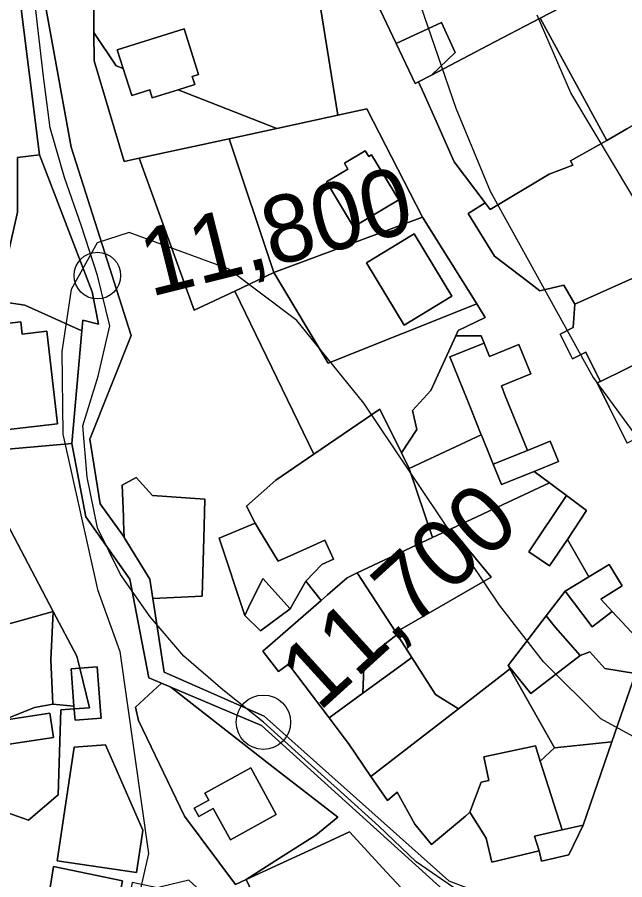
# Model space of a CAD drawing. Extents: x -510989 to -501240, y -1184665 to -1176098.
# Drawn here: x -509563.3 to -509446, y -1179177.1 to -1179010.4 of the extents above; entities that cross this region are included whole.
import ezdxf

# ---------------------------------------------------------------- set-up
doc = ezdxf.new("R2010")
doc.units = 0
for name, color, linetype in [('NAVRH_rozvodnice', 7, 'Continuous'), ('ostatni_plocha_x_jina_plocha', 7, 'Continuous'), ('ostatni_plocha_x_ostatni_komunikace', 7, 'Continuous'), ('ostatni_plocha_x_zelen', 7, 'Continuous'), ('trasovani_toku', 7, 'Continuous'), ('vodni_plocha_x_vodni_tok_v_koryte_umelem', 7, 'Continuous'), ('vrstevnice_01', 7, 'Continuous'), ('vrstevnice_02', 7, 'Continuous'), ('zahrada', 7, 'Continuous'), ('zastavena_plocha_a_nadvori', 7, 'Continuous')]:
    doc.layers.add(name, color=color, linetype=linetype)

msp = doc.modelspace()

# ---------------------------------------------------------------- linework, layer by layer
at = {"layer": 'NAVRH_rozvodnice'}
msp.add_arc((-508714.16, -1179924.02), 1034.22, 130.53487, 135.81526, dxfattribs=at)
at = {"layer": 'ostatni_plocha_x_jina_plocha'}
for points in [[(-509548.51, -1179013.37), (-509544.21, -1179019.78), (-509542.88, -1179020.3), (-509541.23, -1179025.52), (-509537.75, -1179024.42), (-509537.26, -1179026), (-509532.28, -1179024.44), (-509513.2, -1179031.89), (-509522.39, -1179033.89), (-509539.81, -1179037.66), (-509542.66, -1179038.28), (-509548.49, -1179018.81)], [(-509539.81, -1179037.66), (-509522.39, -1179033.89), (-509513.77, -1179059.75), (-509521.32, -1179063.33), (-509529.13, -1179067.04)], [(-509513.77, -1179059.75), (-509485.05, -1179049.07), (-509474.59, -1179065.81), (-509503.27, -1179077.26)], [(-509495.9, -1179057.87), (-509488.59, -1179069.9), (-509479.37, -1179064.29), (-509486.68, -1179052.26)], [(-509452.92, -1179118.52), (-509449.02, -1179116.14), (-509446.47, -1179120.3), (-509450.64, -1179122.85), (-509448.41, -1179125.27), (-509452.28, -1179128.19), (-509454.07, -1179125.83), (-509457.48, -1179121.32)], [(-509551.25, -1179136.22), (-509547.88, -1179135.96), (-509547.23, -1179144.47), (-509547.12, -1179145.88), (-509552.17, -1179146.26), (-509552.27, -1179144.99), (-509552.34, -1179144.06), (-509549.37, -1179143.84)], [(-509552.93, -1179136.35), (-509551.25, -1179136.22), (-509549.37, -1179143.84), (-509552.34, -1179144.06), (-509552.38, -1179143.55)]]:
    msp.add_lwpolyline(points, close=True, dxfattribs=at)
at = {"layer": 'ostatni_plocha_x_ostatni_komunikace'}
for points in [[(-509479.97, -1179177.27), (-509515.64, -1179145.47), (-509534.95, -1179136.99), (-509537.14, -1179122.75), (-509527.62, -1179122.26), (-509527.26, -1179108.78), (-509527.11, -1179103.52), (-509537.21, -1179102.86), (-509540.35, -1179099.34), (-509543.09, -1179100.86), (-509542.84, -1179106.92), (-509542.8, -1179107.83), (-509542.67, -1179110.93), (-509542.81, -1179110.7), (-509547.32, -1179104.43), (-509549.33, -1179091.97), (-509541.34, -1179071.93), (-509552.95, -1179035.53), (-509561.55, -1178987.93)], [(-509564.96, -1178989.69), (-509559.03, -1179036.98), (-509563.29, -1179037.52), (-509563.31, -1179048.06), (-509567.18, -1179065.28)], [(-509548.58, -1178996.9), (-509548.51, -1179013.37), (-509548.49, -1179018.81), (-509542.66, -1179038.28), (-509539.81, -1179037.66), (-509529.13, -1179067.04), (-509521.32, -1179063.33), (-509506.03, -1179094.86), (-509513.38, -1179099.89), (-509519.04, -1179104.92), (-509517.36, -1179108.18), (-509524.31, -1179111.09), (-509519.39, -1179126.03), (-509516.32, -1179129), (-509510.64, -1179124.71), (-509507.58, -1179119.41), (-509504.64, -1179123.1), (-509514.03, -1179131.28), (-509515.88, -1179132.89), (-509512.88, -1179136.87), (-509510.92, -1179135.4), (-509503.07, -1179145.83), (-509499.42, -1179150.67), (-509499.38, -1179150.73), (-509495.02, -1179157.12), (-509491.83, -1179161.78), (-509489.97, -1179160.19), (-509486.57, -1179166.36), (-509483.29, -1179170.26), (-509476.78, -1179164.79), (-509475.89, -1179164.03), (-509472.74, -1179169.06), (-509471.64, -1179173.66), (-509462.55, -1179171.51), (-509462.07, -1179173.52), (-509456.8, -1179172.27), (-509454.01, -1179166.57), (-509448.47, -1179150.42), (-509443.93, -1179137.2)], [(-509494.44, -1179006.3), (-509490.14, -1179015.47), (-509486.5, -1179023.24), (-509485.82, -1179022.89), (-509484.82, -1179025.12), (-509482.16, -1179031.08), (-509478.91, -1179038.37), (-509472.96, -1179046.26), (-509476.25, -1179048.3), (-509471.13, -1179056.58), (-509464.73, -1179061.49), (-509462.39, -1179063.29), (-509457.77, -1179062.16), (-509455.62, -1179065.87), (-509455.94, -1179070.37), (-509458.46, -1179071.63), (-509456.06, -1179076.44), (-509453.49, -1179075.16), (-509451.87, -1179078.42), (-509450.7, -1179080.77), (-509451.31, -1179081.07), (-509449, -1179085.73), (-509445.52, -1179092.72)], [(-509443.82, -1179130.22), (-509448.41, -1179125.27), (-509450.64, -1179122.85), (-509446.47, -1179120.3), (-509449.02, -1179116.14), (-509452.92, -1179118.52), (-509457.08, -1179111.31), (-509453.35, -1179105.72), (-509457.25, -1179102.81), (-509460.54, -1179100.36), (-509463.48, -1179098.17), (-509458.78, -1179096.27), (-509460.37, -1179092.33), (-509464.78, -1179094.12), (-509465.3, -1179092.84), (-509469.06, -1179083.54), (-509469.83, -1179081.64), (-509464.15, -1179079.34), (-509466.44, -1179073.66), (-509472.12, -1179075.96), (-509473.17, -1179073.38), (-509473.74, -1179071.96), (-509478.63, -1179071.96), (-509478.16, -1179070.93), (-509472.97, -1179068.41), (-509474.59, -1179065.81), (-509485.05, -1179049.07), (-509495.82, -1179028.12), (-509501.43, -1179029.33), (-509504.77, -1179008.49)], [(-509566.69, -1179094.01), (-509552.76, -1179092.76), (-509550.06, -1179106.97), (-509541.59, -1179118.99), (-509537.93, -1179138.04), (-509535.47, -1179139.09), (-509540.47, -1179143.71), (-509539.89, -1179146.29), (-509531.02, -1179164.83), (-509521.18, -1179178.03), (-509519.09, -1179177.07), (-509514.52, -1179186.69)], [(-509566.6, -1179163.65), (-509561.17, -1179165.56), (-509555.43, -1179160.7), (-509554.94, -1179144.26), (-509552.34, -1179144.06), (-509552.27, -1179144.99), (-509552.17, -1179146.26), (-509547.12, -1179145.88), (-509547.23, -1179144.47), (-509547.88, -1179135.96), (-509551.25, -1179136.22), (-509551.83, -1179133.9), (-509556.37, -1179125.28), (-509570.24, -1179098.98)], [(-509490.02, -1179177.76), (-509492, -1179175.61), (-509499.14, -1179167.85), (-509503.84, -1179170.02), (-509519.09, -1179177.07), (-509512.65, -1179172.94), (-509505.69, -1179168.47), (-509501.43, -1179165.02), (-509514.46, -1179154.85), (-509533.68, -1179139.85), (-509516.18, -1179147.26), (-509481.02, -1179179.1)]]:
    msp.add_lwpolyline(points, dxfattribs=at)
for points in [[(-509521.32, -1179063.33), (-509513.77, -1179059.75), (-509503.27, -1179077.26), (-509474.59, -1179065.81), (-509472.97, -1179068.41), (-509478.16, -1179070.93), (-509478.63, -1179071.96), (-509483.48, -1179082.51), (-509487, -1179086.43), (-509486.14, -1179090.07), (-509489.13, -1179094.61), (-509493.31, -1179086.14), (-509506.03, -1179094.86)], [(-509551.83, -1179133.9), (-509551.25, -1179136.22), (-509552.93, -1179136.35), (-509552.38, -1179143.55), (-509556.44, -1179143.16), (-509556.86, -1179134.6), (-509556.37, -1179125.28)], [(-509489.95, -1179129.68), (-509487.11, -1179134.11), (-509488.61, -1179135.22), (-509496.57, -1179141.06), (-509496.46, -1179137.8), (-509496.4, -1179135.97), (-509493.75, -1179132.64)], [(-509546.28, -1179151.04), (-509552.37, -1179151.48), (-509555.63, -1179173.42), (-509540.28, -1179175.7), (-509539.2, -1179168.47), (-509539.05, -1179167.48)], [(-509556.32, -1179174.53), (-509557.39, -1179181.06), (-509550.4, -1179182.2), (-509550.6, -1179185.87), (-509551.29, -1179185.83), (-509551.47, -1179189.2), (-509546.35, -1179191.98), (-509543.21, -1179193.69), (-509534.03, -1179198.68), (-509527.83, -1179200.74), (-509525.76, -1179201.42), (-509520.35, -1179199.42), (-509519.13, -1179193.66), (-509524.86, -1179182.08), (-509530.17, -1179177.18), (-509535.56, -1179178.49), (-509536.26, -1179178.66), (-509541.16, -1179177.65), (-509542.94, -1179186.32), (-509544.77, -1179185.95), (-509542.99, -1179177.28)]]:
    msp.add_lwpolyline(points, close=True, dxfattribs=at)
at = {"layer": 'ostatni_plocha_x_zelen'}
for points in [[(-509490.14, -1179015.47), (-509481.39, -1179011.45), (-509478.74, -1179017.2), (-509483.34, -1179021.59), (-509485.82, -1179022.89), (-509486.5, -1179023.24)], [(-509501.43, -1179029.33), (-509495.82, -1179028.12), (-509485.05, -1179049.07), (-509513.77, -1179059.75), (-509522.39, -1179033.89), (-509513.2, -1179031.89)], [(-509495.44, -1179037.34), (-509496.12, -1179036.21), (-509500.15, -1179038.62), (-509499.46, -1179039.75), (-509503.59, -1179042.22), (-509498.37, -1179050.94), (-509489.66, -1179045.72), (-509494.88, -1179037.01)], [(-509567.18, -1179065.28), (-509565.25, -1179065.56), (-509561.89, -1179066.05), (-509550.84, -1179071.01), (-509552.76, -1179092.76), (-509566.69, -1179094.01), (-509567.33, -1179090.33), (-509555.53, -1179088.97), (-509557.61, -1179071.07), (-509562.4, -1179071.62), (-509562.67, -1179069.25), (-509568.22, -1179069.89)], [(-509515.92, -1179118.88), (-509510.64, -1179124.71), (-509516.32, -1179129), (-509519.39, -1179126.03), (-509518.65, -1179124.5)]]:
    msp.add_lwpolyline(points, close=True, dxfattribs=at)
at = {"layer": 'trasovani_toku'}
for p, q in [((-509559.39, -1179011.9), (-509560.52, -1179001.97)), ((-509558.27, -1179021.84), (-509559.39, -1179011.9)), ((-509556.97, -1179031.76), (-509558.27, -1179021.84)), ((-509554.22, -1179041.37), (-509556.97, -1179031.76)), ((-509550.93, -1179050.81), (-509554.22, -1179041.37)), ((-509547.86, -1179060.33), (-509550.93, -1179050.81)), ((-509545.47, -1179070.04), (-509547.86, -1179060.33)), ((-509547.73, -1179079.79), (-509545.47, -1179070.04)), ((-509550.66, -1179089.35), (-509547.73, -1179079.79)), ((-509549.84, -1179099.31), (-509550.66, -1179089.35)), ((-509547.83, -1179109.11), (-509549.84, -1179099.31)), ((-509543.38, -1179118.07), (-509547.83, -1179109.11)), ((-509537.69, -1179126.28), (-509543.38, -1179118.07)), ((-509531.15, -1179133.85), (-509537.69, -1179126.28)), ((-509523.6, -1179140.41), (-509531.15, -1179133.85)), ((-509515.78, -1179146.64), (-509523.6, -1179140.41)), ((-509508.34, -1179153.32), (-509515.78, -1179146.64)), ((-509500.92, -1179160.03), (-509508.34, -1179153.32)), ((-509493.52, -1179166.75), (-509500.92, -1179160.03)), ((-509486.26, -1179173.63), (-509493.52, -1179166.75)), ((-509478.04, -1179179.32), (-509486.26, -1179173.63))]:
    msp.add_line(p, q, dxfattribs=at)
for centre, radius in [((-509547.86, -1179060.33), 4.5), ((-509515.78, -1179146.64), 5.25)]:
    msp.add_circle(centre, radius, dxfattribs=at)
at = {"layer": 'vodni_plocha_x_vodni_tok_v_koryte_umelem'}
for points in [[(-509561.55, -1178987.93), (-509552.95, -1179035.53), (-509541.34, -1179071.93), (-509549.33, -1179091.97), (-509547.32, -1179104.43), (-509542.81, -1179110.7), (-509542.67, -1179110.93), (-509537.72, -1179118.97), (-509537.14, -1179122.75), (-509534.95, -1179136.99), (-509515.64, -1179145.47), (-509479.97, -1179177.27), (-509460.55, -1179184.73), (-509457.6, -1179206.24), (-509454.86, -1179226.26), (-509454.37, -1179229.87), (-509458.21, -1179234.49), (-509474.46, -1179253.98), (-509479.66, -1179260.22), (-509479.98, -1179265.52), (-509482.92, -1179277.66)], [(-509490.01, -1179283.83), (-509487.46, -1179261.86), (-509484.99, -1179256.79), (-509481.66, -1179253.39), (-509476.55, -1179248.17), (-509457.33, -1179228.54), (-509463.33, -1179186.22), (-509481.02, -1179179.1), (-509516.18, -1179147.26), (-509533.68, -1179139.85), (-509535.47, -1179139.09), (-509537.93, -1179138.04), (-509541.59, -1179118.99), (-509550.06, -1179106.97), (-509552.76, -1179092.76), (-509550.84, -1179071.01), (-509550.65, -1179068.94), (-509547.63, -1179069.7), (-509548.88, -1179063.48), (-509559.03, -1179036.98), (-509564.96, -1178989.69)]]:
    msp.add_lwpolyline(points, dxfattribs=at)
at = {"layer": 'vrstevnice_01'}
for points in [[(-509366.81, -1179288), (-509369, -1179262), (-509367.91, -1179249), (-509361.59, -1179228), (-509351.59, -1179214), (-509340.19, -1179205), (-509328.81, -1179201), (-509279.31, -1179187), (-509242.81, -1179170), (-509232.5, -1179163), (-509218.81, -1179151), (-509215.09, -1179145), (-509203.31, -1179110), (-509212.09, -1179109), (-509230.59, -1179112), (-509313.69, -1179119), (-509337.81, -1179119), (-509375.41, -1179111), (-509389.69, -1179105), (-509403.59, -1179095), (-509422.81, -1179075), (-509440.91, -1179051), (-509456.41, -1179025), (-509462.91, -1179010)], [(-509386.81, -1179183), (-509391.81, -1179173), (-509412.31, -1179161), (-509436, -1179154), (-509450.59, -1179146), (-509461.69, -1179135), (-509470.19, -1179124), (-509496.41, -1179085), (-509509.31, -1179069), (-509522.59, -1179059), (-509541.69, -1179052), (-509547.91, -1179054), (-509552.91, -1179063), (-509554.69, -1179075), (-509554.5, -1179091), (-509547.81, -1179121), (-509543.5, -1179133), (-509538, -1179172), (-509548.41, -1179218)]]:
    msp.add_lwpolyline(points, dxfattribs=at)
at = {"layer": 'vrstevnice_02'}
msp.add_lwpolyline([(-509582.5, -1178896), (-509560.19, -1178918), (-509523, -1178960), (-509496.31, -1178986), (-509488.19, -1179000), (-509478.59, -1179028), (-509472, -1179044), (-509452.09, -1179080), (-509429.41, -1179111), (-509416.69, -1179122), (-509403.69, -1179131), (-509386.31, -1179138), (-509362.31, -1179143), (-509320.59, -1179147), (-509305.41, -1179150), (-509302.09, -1179152), (-509298.31, -1179163), (-509303.91, -1179173)], dxfattribs=at)
at = {"layer": 'zahrada'}
for points in [[(-509395, -1178976.78), (-509386.66, -1178973.27), (-509376.23, -1178999.23), (-509422.12, -1179019.69), (-509430.58, -1179023.46), (-509445.58, -1179032), (-509448.68, -1179033.76), (-509449.47, -1179034.21), (-509462.36, -1179010.59), (-509452.49, -1179005.42), (-509450.97, -1179004.62), (-509445.59, -1179001.8), (-509433.83, -1178995.63), (-509409.56, -1178982.92)], [(-509528.57, -1178981.79), (-509525.23, -1178981.47), (-509508.58, -1178999.98), (-509504.77, -1179008.49), (-509501.43, -1179029.33), (-509513.2, -1179031.89), (-509532.28, -1179024.44), (-509529.03, -1179023.41), (-509529.53, -1179021.83), (-509528.33, -1179021.45), (-509531.1, -1179012.64), (-509544.01, -1179016.7), (-509542.88, -1179020.3), (-509544.21, -1179019.78), (-509548.51, -1179013.37), (-509548.58, -1178996.9), (-509539.73, -1178994.11), (-509540.48, -1178991.74), (-509536.02, -1178990.33), (-509537.31, -1178986.27), (-509533.07, -1178984.93), (-509531.67, -1178986.28), (-509527.94, -1178982.4)], [(-509478.63, -1179071.96), (-509473.74, -1179071.96), (-509473.17, -1179073.38), (-509479.77, -1179076.05), (-509476.43, -1179084.31), (-509475.67, -1179086.2), (-509473.7, -1179091.08), (-509487.63, -1179097.64), (-509489.13, -1179094.61), (-509486.14, -1179090.07), (-509487, -1179086.43), (-509483.48, -1179082.51)], [(-509473.66, -1179091.17), (-509471.91, -1179095.51), (-509471.39, -1179096.79), (-509469.8, -1179100.73), (-509463.48, -1179098.17), (-509460.54, -1179100.36), (-509479.53, -1179109.28), (-509483.11, -1179110.96), (-509487.63, -1179097.64), (-509473.7, -1179091.08)], [(-509570.24, -1179098.98), (-509556.37, -1179125.28), (-509561.7, -1179126.75), (-509569.86, -1179129), (-509574.35, -1179107.6), (-509577, -1179101.02), (-509571.36, -1179098.81)], [(-509460.54, -1179100.36), (-509457.25, -1179102.81), (-509464.55, -1179113.72), (-509460.5, -1179116.43), (-509457.08, -1179111.31), (-509452.92, -1179118.52), (-509457.48, -1179121.32), (-509461.16, -1179126.1), (-509468.53, -1179135.7), (-509468.18, -1179136.32), (-509468.91, -1179136.88), (-509478.13, -1179144.03), (-509482.53, -1179141.27), (-509487.11, -1179134.11), (-509489.95, -1179129.68), (-509490.24, -1179129.23), (-509471.82, -1179118.62), (-509479.53, -1179109.28)], [(-509516.52, -1179109.58), (-509512.96, -1179115.53), (-509506.89, -1179112.81), (-509503.91, -1179111.47), (-509502.27, -1179115.15), (-509504.53, -1179116.16), (-509507.58, -1179119.41), (-509510.64, -1179124.71), (-509515.92, -1179118.88), (-509518.65, -1179124.5), (-509519.39, -1179126.03), (-509524.31, -1179111.09), (-509517.36, -1179108.18)], [(-509483.11, -1179110.96), (-509479.53, -1179109.28), (-509471.82, -1179118.62), (-509490.24, -1179129.23), (-509497.65, -1179117.79)], [(-509457.48, -1179121.32), (-509454.07, -1179125.83), (-509452.28, -1179128.19), (-509448.41, -1179125.27), (-509443.82, -1179130.22), (-509443.93, -1179137.2), (-509449.84, -1179136.28), (-509452.72, -1179133.06), (-509454.58, -1179133.74), (-509459.35, -1179128.32), (-509461.16, -1179126.1)], [(-509454.58, -1179133.74), (-509452.72, -1179133.06), (-509449.84, -1179136.28), (-509443.93, -1179137.2), (-509448.47, -1179150.42), (-509459.59, -1179151.61), (-509468.18, -1179136.32), (-509468.53, -1179135.7), (-509464.11, -1179141.12)], [(-509535.47, -1179139.09), (-509533.68, -1179139.85), (-509514.46, -1179154.85), (-509501.43, -1179165.02), (-509505.69, -1179168.47), (-509512.65, -1179172.94), (-509519.09, -1179177.07), (-509521.18, -1179178.03), (-509531.02, -1179164.83), (-509539.89, -1179146.29), (-509540.47, -1179143.71)], [(-509552.38, -1179143.55), (-509552.34, -1179144.06), (-509554.94, -1179144.26), (-509555.43, -1179160.7), (-509561.17, -1179165.56), (-509566.6, -1179163.65), (-509569.21, -1179156.57), (-509568.85, -1179151.47), (-509556.33, -1179149.57), (-509557.04, -1179144.9), (-509566.26, -1179146.31), (-509560.03, -1179143.83), (-509556.44, -1179143.16)], [(-509459.59, -1179151.61), (-509448.47, -1179150.42), (-509454.01, -1179166.57), (-509458.09, -1179167.47), (-509462.31, -1179154.19)], [(-509518.24, -1179155.49), (-509527.1, -1179160.37), (-509526.35, -1179161.72), (-509529.17, -1179163.27), (-509528.29, -1179164.88), (-509525.47, -1179163.33), (-509522.15, -1179169.36), (-509513.29, -1179164.49)], [(-509454.01, -1179166.57), (-509456.8, -1179172.27), (-509462.07, -1179173.52), (-509462.55, -1179171.51), (-509463.43, -1179168.65), (-509458.09, -1179167.47)]]:
    msp.add_lwpolyline(points, close=True, dxfattribs=at)
at = {"layer": 'zastavena_plocha_a_nadvori'}
for points in [[(-509470.38, -1178964.58), (-509464.4, -1178958.88), (-509447.78, -1178996.79), (-509453.6, -1179002.76), (-509452.49, -1179005.42), (-509462.36, -1179010.59), (-509472.44, -1179015.88), (-509483.34, -1179021.59), (-509478.74, -1179017.2), (-509481.39, -1179011.45), (-509490.14, -1179015.47), (-509494.44, -1179006.3), (-509494.56, -1179006.04), (-509495.09, -1179004.1), (-509499.79, -1178987.07), (-509496.39, -1178986), (-509484.86, -1178982.35), (-509485.37, -1178980.39), (-509477.09, -1178970.99)], [(-509472.44, -1179015.88), (-509462.36, -1179010.59), (-509449.47, -1179034.21), (-509456.45, -1179038.18), (-509455.99, -1179038.99), (-509460.62, -1179040.73), (-509471.96, -1179047.59), (-509472.96, -1179046.26), (-509478.91, -1179038.37), (-509482.16, -1179031.08), (-509484.82, -1179025.12), (-509485.82, -1179022.89), (-509483.34, -1179021.59)], [(-509544.01, -1179016.7), (-509531.1, -1179012.64), (-509528.33, -1179021.45), (-509529.53, -1179021.83), (-509529.03, -1179023.41), (-509532.28, -1179024.44), (-509537.26, -1179026), (-509537.75, -1179024.42), (-509541.23, -1179025.52), (-509542.88, -1179020.3)], [(-509430.58, -1179023.46), (-509426.44, -1179031.41), (-509441.74, -1179039.37), (-509433.01, -1179055.72), (-509436.03, -1179057.08), (-509455.62, -1179065.87), (-509457.77, -1179062.16), (-509462.39, -1179063.29), (-509464.73, -1179061.49), (-509471.13, -1179056.58), (-509476.25, -1179048.3), (-509472.96, -1179046.26), (-509471.96, -1179047.59), (-509460.62, -1179040.73), (-509455.99, -1179038.99), (-509456.45, -1179038.18), (-509449.47, -1179034.21), (-509448.68, -1179033.76), (-509445.58, -1179032)], [(-509563.29, -1179037.52), (-509559.03, -1179036.98), (-509548.88, -1179063.48), (-509547.63, -1179069.7), (-509550.65, -1179068.94), (-509550.84, -1179071.01), (-509561.89, -1179066.05), (-509565.25, -1179065.56), (-509567.18, -1179065.28), (-509563.31, -1179048.06)], [(-509495.44, -1179037.34), (-509494.88, -1179037.01), (-509489.66, -1179045.72), (-509498.37, -1179050.94), (-509503.59, -1179042.22), (-509499.46, -1179039.75), (-509500.15, -1179038.62), (-509496.12, -1179036.21)], [(-509495.9, -1179057.87), (-509486.68, -1179052.26), (-509479.37, -1179064.29), (-509488.59, -1179069.9)], [(-509426.84, -1179052.27), (-509420.13, -1179065.13), (-509426, -1179068.55), (-509426.72, -1179068.97), (-509427.08, -1179069.18), (-509431.88, -1179071.54), (-509450.7, -1179080.77), (-509451.87, -1179078.42), (-509453.49, -1179075.16), (-509456.06, -1179076.44), (-509458.46, -1179071.63), (-509455.94, -1179070.37), (-509455.62, -1179065.87), (-509436.03, -1179057.08), (-509433.01, -1179055.72)], [(-509420.13, -1179065.13), (-509413.88, -1179077.11), (-509417.09, -1179078.59), (-509425.13, -1179082.59), (-509437.12, -1179088.55), (-509445.52, -1179092.72), (-509449, -1179085.73), (-509451.31, -1179081.07), (-509450.7, -1179080.77), (-509431.88, -1179071.54), (-509427.08, -1179069.18), (-509426.72, -1179068.97), (-509426, -1179068.55)], [(-509568.22, -1179069.89), (-509562.67, -1179069.25), (-509562.4, -1179071.62), (-509557.61, -1179071.07), (-509555.53, -1179088.97), (-509567.33, -1179090.33), (-509568.33, -1179084.6), (-509569.13, -1179077.62), (-509569.73, -1179072.47), (-509568.77, -1179072.36)], [(-509466.44, -1179073.66), (-509464.15, -1179079.34), (-509469.83, -1179081.64), (-509469.06, -1179083.54), (-509465.3, -1179092.84), (-509464.78, -1179094.12), (-509471.39, -1179096.79), (-509471.91, -1179095.51), (-509473.66, -1179091.17), (-509473.7, -1179091.08), (-509475.67, -1179086.2), (-509476.43, -1179084.31), (-509479.77, -1179076.05), (-509473.17, -1179073.38), (-509472.12, -1179075.96)], [(-509493.31, -1179086.14), (-509489.13, -1179094.61), (-509487.63, -1179097.64), (-509483.11, -1179110.96), (-509497.65, -1179117.79), (-509499.61, -1179118.71), (-509503.38, -1179122), (-509504.64, -1179123.1), (-509507.58, -1179119.41), (-509504.53, -1179116.16), (-509502.27, -1179115.15), (-509503.91, -1179111.47), (-509506.89, -1179112.81), (-509512.96, -1179115.53), (-509516.52, -1179109.58), (-509517.36, -1179108.18), (-509519.04, -1179104.92), (-509513.38, -1179099.89), (-509506.03, -1179094.86)], [(-509464.78, -1179094.12), (-509460.37, -1179092.33), (-509458.78, -1179096.27), (-509463.48, -1179098.17), (-509469.8, -1179100.73), (-509471.39, -1179096.79)], [(-509540.35, -1179099.34), (-509537.21, -1179102.86), (-509527.11, -1179103.52), (-509527.26, -1179108.78), (-509527.62, -1179122.26), (-509537.14, -1179122.75), (-509537.72, -1179118.97), (-509542.67, -1179110.93), (-509542.8, -1179107.83), (-509542.84, -1179106.92), (-509543.09, -1179100.86)], [(-509457.25, -1179102.81), (-509453.35, -1179105.72), (-509457.08, -1179111.31), (-509460.5, -1179116.43), (-509464.55, -1179113.72)], [(-509499.61, -1179118.71), (-509497.65, -1179117.79), (-509490.24, -1179129.23), (-509489.95, -1179129.68), (-509493.75, -1179132.64), (-509496.4, -1179135.97), (-509496.46, -1179137.8), (-509496.57, -1179141.06), (-509503.07, -1179145.83), (-509510.92, -1179135.4), (-509512.88, -1179136.87), (-509515.88, -1179132.89), (-509514.03, -1179131.28), (-509504.64, -1179123.1), (-509503.38, -1179122)], [(-509561.7, -1179126.75), (-509556.37, -1179125.28), (-509556.86, -1179134.6), (-509556.44, -1179143.16), (-509560.03, -1179143.83), (-509566.26, -1179146.31), (-509568.94, -1179146.72), (-509571.93, -1179146.97), (-509573.02, -1179150.29), (-509606.78, -1179158.42), (-509611.92, -1179159.66), (-509625.42, -1179162.91), (-509626.96, -1179157.3), (-509619.07, -1179155.3), (-509622.32, -1179142.43), (-509630.46, -1179144.48), (-509631.46, -1179140.81), (-509628.87, -1179140.16), (-509610.94, -1179135.63), (-509594.01, -1179133.16), (-509577.88, -1179130.81), (-509574.88, -1179130.38), (-509569.86, -1179129)], [(-509461.16, -1179126.1), (-509459.35, -1179128.32), (-509454.58, -1179133.74), (-509464.11, -1179141.12), (-509468.53, -1179135.7)], [(-509488.61, -1179135.22), (-509487.11, -1179134.11), (-509482.53, -1179141.27), (-509478.13, -1179144.03), (-509495.02, -1179157.12), (-509499.38, -1179150.73), (-509499.42, -1179150.67), (-509503.07, -1179145.83), (-509496.57, -1179141.06)], [(-509468.91, -1179136.88), (-509468.18, -1179136.32), (-509459.59, -1179151.61), (-509462.31, -1179154.19), (-509463.26, -1179151.19), (-509473.24, -1179153.33), (-509472.26, -1179157.93), (-509473.73, -1179158.22), (-509475.89, -1179164.03), (-509476.78, -1179164.79), (-509483.29, -1179170.26), (-509486.57, -1179166.36), (-509489.97, -1179160.19), (-509491.83, -1179161.78), (-509495.02, -1179157.12), (-509478.13, -1179144.03)], [(-509566.26, -1179146.31), (-509557.04, -1179144.9), (-509556.33, -1179149.57), (-509568.85, -1179151.47), (-509568.94, -1179146.72)], [(-509546.28, -1179151.04), (-509539.05, -1179167.48), (-509539.2, -1179168.47), (-509540.28, -1179175.7), (-509555.63, -1179173.42), (-509552.37, -1179151.48)], [(-509473.24, -1179153.33), (-509463.26, -1179151.19), (-509462.31, -1179154.19), (-509458.09, -1179167.47), (-509463.43, -1179168.65), (-509462.55, -1179171.51), (-509471.64, -1179173.66), (-509472.74, -1179169.06), (-509475.89, -1179164.03), (-509473.73, -1179158.22), (-509472.26, -1179157.93)], [(-509518.24, -1179155.49), (-509513.29, -1179164.49), (-509522.15, -1179169.36), (-509525.47, -1179163.33), (-509528.29, -1179164.88), (-509529.17, -1179163.27), (-509526.35, -1179161.72), (-509527.1, -1179160.37)], [(-509503.84, -1179170.02), (-509499.14, -1179167.85), (-509492, -1179175.61), (-509490.02, -1179177.76), (-509488.56, -1179179.35), (-509499.61, -1179184.79), (-509504.17, -1179187.02), (-509505.53, -1179187.69), (-509505.81, -1179187.82), (-509512.6, -1179190.71), (-509514.52, -1179186.69), (-509519.09, -1179177.07)], [(-509556.32, -1179174.53), (-509542.99, -1179177.28), (-509544.77, -1179185.95), (-509542.94, -1179186.32), (-509542.06, -1179186.5), (-509540.85, -1179191.62), (-509543.21, -1179193.69), (-509546.35, -1179191.98), (-509551.47, -1179189.2), (-509551.29, -1179185.83), (-509550.6, -1179185.87), (-509550.4, -1179182.2), (-509557.39, -1179181.06)]]:
    msp.add_lwpolyline(points, close=True, dxfattribs=at)

# ---------------------------------------------------------------- texts
at = {"layer": 'trasovani_toku'}
for s, rotation, p in [('11,800', 14.0419, (-509537.61, -1179064.46)), ('11,700', 42.3177, (-509505.05, -1179144.78))]:
    msp.add_text(s, height=13, rotation=rotation, dxfattribs=at).set_placement(p)

doc.saveas('drawing.dxf')
